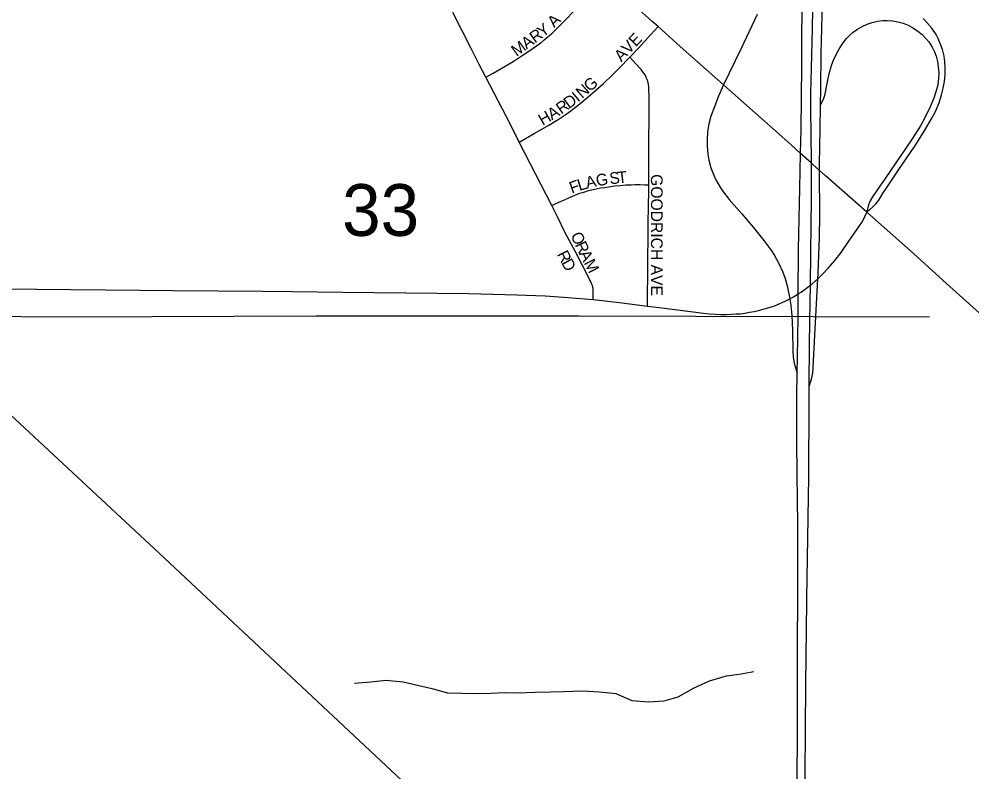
# Model space of a CAD drawing. Extents: x 1443599 to 1910620, y 1028088 to 1361369.
# Drawn here: x 1697786 to 1701854, y 1314156 to 1317372 of the extents above; entities that cross this region are included whole.
import ezdxf

# ---------------------------------------------------------------- set-up
doc = ezdxf.new("R2010")
doc.units = 0
for name, color, linetype in [('GM_X_City_Street', 7, 'Continuous'), ('GM_X_City_Street_Text', 7, 'Continuous'), ('GM_X_Interchange_Ramps', 7, 'Continuous'), ('GM_X_Interstate_Route', 7, 'Continuous'), ('GM_X_Minor_River', 7, 'Continuous'), ('GM_X_Rail_Line', 7, 'Continuous'), ('GM_X_Section_Text', 7, 'Continuous'), ('GM_X_State_Route', 7, 'Continuous')]:
    doc.layers.add(name, color=color, linetype=linetype)

msp = doc.modelspace()

# ---------------------------------------------------------------- linework, layer by layer
at = {"layer": 'GM_X_City_Street'}
for points in [[(1699779, 1317123.9), (1699811, 1317141.6), (1699861.4, 1317170.3), (1699895.6, 1317190.4), (1699909.1, 1317199.3), (1699939, 1317219.1), (1699963.3, 1317235.6), (1699995.3, 1317257.8), (1700013.6, 1317271.2), (1700028.9, 1317282.9), (1700045.7, 1317297.1), (1700060, 1317309.6), (1700074.3, 1317323), (1700085.6, 1317334.9), (1700113.1, 1317362.9), (1700160.8, 1317412.2), (1700195, 1317447.4), (1700217.7, 1317471.2), (1700261.9, 1317519.4), (1700284.4, 1317544)], [(1699779, 1317123.9), (1699751.3, 1317178.4), (1699715.5, 1317248.6), (1699638.3, 1317399.7)], [(1700393.9, 1317209.9), (1700429, 1317246.5), (1700483.3, 1317306.1), (1700514.2, 1317340)], [(1699921.1, 1316846.5), (1699985.4, 1316882.6), (1700047.7, 1316918.6), (1700087.4, 1316943.1), (1700125.7, 1316968.8), (1700173.6, 1317004.4), (1700216.4, 1317040), (1700281, 1317096.5), (1700320.2, 1317134.5), (1700347.8, 1317161.7), (1700393.9, 1317209.9)], [(1700475.1, 1316664), (1700475.5, 1316727.6), (1700475.7, 1316791.4), (1700475.7, 1316834.1), (1700475.6, 1316876.7), (1700476.1, 1316929.1), (1700476.7, 1316981.5), (1700476.4, 1317030.1), (1700474.6, 1317083.4), (1700473.9, 1317092), (1700472.4, 1317100.2), (1700470.5, 1317107.1), (1700468.4, 1317113.5), (1700465.7, 1317120.2), (1700462.9, 1317126.1), (1700459, 1317133.3), (1700454.2, 1317140.7), (1700448.4, 1317148.5), (1700441.7, 1317156.6), (1700419.4, 1317181.5), (1700393.9, 1317209.9)], [(1699921.1, 1316846.5), (1699883.8, 1316921.6), (1699779, 1317123.9)], [(1700060.6, 1316575.5), (1699921.1, 1316846.5)], [(1700060.6, 1316575.5), (1700090.6, 1316589.9), (1700117.2, 1316601.8), (1700143.2, 1316613.1), (1700162.6, 1316620.7), (1700181, 1316627.7), (1700197.7, 1316633.2), (1700217.7, 1316639.1), (1700237.7, 1316644), (1700269, 1316650.5), (1700286.9, 1316653.2), (1700302.7, 1316655.6), (1700327.9, 1316659.1), (1700352.2, 1316661.3), (1700377.1, 1316663.5), (1700399.3, 1316664.6), (1700416.8, 1316665.2), (1700436, 1316665.1), (1700457.6, 1316664.6), (1700475.1, 1316664)], [(1700469.1, 1316146.1), (1700469.5, 1316174.4), (1700471, 1316296.9), (1700472.9, 1316490.2), (1700474.3, 1316582), (1700474.4, 1316627.8), (1700475.1, 1316664)], [(1700237.5, 1316173.4), (1700237.7, 1316195.2), (1700237.8, 1316210.6), (1700237.5, 1316216.3), (1700236.9, 1316221.9), (1700235.8, 1316227), (1700234.4, 1316231.8), (1700232.5, 1316237.3), (1700230.1, 1316243), (1700217, 1316269.7), (1700162.8, 1316374.9), (1700118.4, 1316459.2), (1700085.3, 1316527.1), (1700060.6, 1316575.5)], [(1700469.1, 1316146.1), (1700519.2, 1316139.8), (1700707.9, 1316115.9), (1700732.2, 1316113.5), (1700759.9, 1316111.3), (1700782.6, 1316110.3), (1700805.5, 1316110.2), (1700827.7, 1316110.7), (1700847.7, 1316112.1), (1700865.6, 1316113.5), (1700884.9, 1316116), (1700905.1, 1316119.2), (1700925, 1316123.2), (1700943, 1316127.3), (1700963, 1316132.2), (1700982.4, 1316137.8), (1700999.4, 1316143), (1701015.5, 1316149), (1701030.9, 1316155), (1701044.9, 1316161.1), (1701060.5, 1316168.3), (1701077.5, 1316176.7), (1701092.2, 1316184.9), (1701112.9, 1316197.9), (1701125.2, 1316205.7), (1701142, 1316217.6), (1701157.3, 1316228.9), (1701164.6, 1316235), (1701171.8, 1316241), (1701186.8, 1316253.7), (1701196.4, 1316262.7), (1701215.4, 1316280.5), (1701242.4, 1316308.7), (1701269.8, 1316341), (1701295.5, 1316374.7), (1701328.9, 1316423.3), (1701374.2, 1316488.2), (1701384.2, 1316503.2), (1701389.5, 1316513.3), (1701405.9, 1316546.9)], [(1696751, 1316224.5), (1696900.7, 1316223.7), (1697005.7, 1316224.6), (1697220.1, 1316223.5), (1697461.4, 1316221.6), (1697689.8, 1316219.5), (1697862.4, 1316218), (1698006.8, 1316216.9), (1698302.3, 1316214.2), (1698443.4, 1316213.1), (1698827.5, 1316209.9), (1698952.2, 1316208.9), (1699168.1, 1316205.9), (1699438.1, 1316202.1), (1699707.3, 1316199.3), (1699910.9, 1316194.4), (1700032.4, 1316189.4), (1700130.8, 1316182.9), (1700237.5, 1316173.4)], [(1700237.5, 1316173.4), (1700349.8, 1316161.1), (1700469.1, 1316146.1)]]:
    msp.add_lwpolyline(points, dxfattribs=at)
at = {"layer": 'GM_X_Interchange_Ramps'}
for points in [[(1701160, 1315803.7), (1701169.7, 1315833.2), (1701175, 1315858.9), (1701177.2, 1315882.9), (1701183.7, 1316021), (1701196.4, 1316262.7), (1701197.6, 1316286.4), (1701203.1, 1316440.5), (1701204.6, 1316532.3), (1701204.1, 1316725.5), (1701204.1, 1316752.1), (1701206.1, 1316899.8), (1701208.2, 1317005.9), (1701209.5, 1317073.6), (1701211.1, 1317224.5), (1701216.3, 1317441)], [(1700938.2, 1317391.1), (1700868.4, 1317242.9), (1700794.3, 1317090.5)], [(1701208.2, 1317005.9), (1701220.3, 1317029.7), (1701224.6, 1317042.8), (1701228.3, 1317053.3), (1701236.1, 1317096.1), (1701240.8, 1317118.5), (1701248.4, 1317150.1), (1701256.8, 1317178), (1701263.7, 1317196.4), (1701275.9, 1317223.2), (1701290.1, 1317249.1), (1701304.6, 1317271), (1701318.9, 1317288.9), (1701332.5, 1317303.1), (1701347.3, 1317316), (1701366, 1317329.3), (1701385.9, 1317340.8), (1701406.7, 1317350.3), (1701428.4, 1317357.8), (1701450.7, 1317363), (1701473.5, 1317365.9), (1701493.2, 1317366.5), (1701516, 1317364.8), (1701538.6, 1317360.6), (1701560.6, 1317354.1), (1701581.8, 1317345.4), (1701605, 1317333.1), (1701624.1, 1317320.3), (1701642, 1317305.9), (1701658.2, 1317289.6), (1701670.6, 1317274.4), (1701684.8, 1317252.4), (1701694.6, 1317231.7), (1701701.4, 1317213.2), (1701707, 1317190.9), (1701710.9, 1317168.3), (1701712.6, 1317142.1), (1701712.1, 1317119.2), (1701708.1, 1317090), (1701700.9, 1317061.4), (1701691.5, 1317033.5), (1701676.6, 1316997), (1701656.6, 1316955.7), (1701634.2, 1316915.6), (1701598.6, 1316860.6), (1701574.9, 1316825.2), (1701484.1, 1316691.2), (1701448.5, 1316640.1), (1701429.9, 1316613), (1701420, 1316595.1), (1701413.5, 1316577.9), (1701405.9, 1316546.9)], [(1701405.9, 1316546.9), (1701429.9, 1316568.8), (1701443.6, 1316582.5), (1701457, 1316598.9), (1701473.1, 1316625.6), (1701488.5, 1316648.9), (1701542.9, 1316730.1), (1701613.1, 1316833.4), (1701653.7, 1316897.1), (1701683.3, 1316948.4), (1701698.2, 1316977.6), (1701713.8, 1317013.8), (1701725, 1317048.2), (1701732.2, 1317076.8), (1701737.2, 1317105.9), (1701740.1, 1317135.4), (1701740.6, 1317161.7), (1701738.7, 1317191.2), (1701735.2, 1317213.9), (1701728.4, 1317242.6), (1701722.1, 1317261.2), (1701710.4, 1317288.4), (1701701, 1317305.6), (1701683.1, 1317333.2), (1701662, 1317358.1), (1701646, 1317374.8)], [(1700794.3, 1317090.5), (1700772.9, 1317042.6), (1700764.8, 1317024.5), (1700755.1, 1316996.6), (1700740, 1316956.7), (1700730.9, 1316925.2), (1700725, 1316889.6), (1700723.4, 1316856.9), (1700723.8, 1316830.6), (1700727.2, 1316794.7), (1700731.8, 1316768.8), (1700740.1, 1316737.1), (1700747.8, 1316715.5), (1700761, 1316685.5), (1700780.5, 1316651.3), (1700793.4, 1316632.5), (1700817.5, 1316601.3), (1700871.6, 1316539.6), (1700920.9, 1316482.4), (1700966.3, 1316426.2), (1700995.4, 1316386.5), (1701011.3, 1316361.6), (1701029, 1316330.3), (1701046.7, 1316291.5), (1701056.7, 1316263.7), (1701066.2, 1316232.3), (1701077.5, 1316176.7), (1701081.6, 1316148.5), (1701085.5, 1316106), (1701088.1, 1316043.7), (1701089.2, 1315951.9), (1701090.9, 1315928.5), (1701095.9, 1315902), (1701108.4, 1315859.3)]]:
    msp.add_lwpolyline(points, dxfattribs=at)
at = {"layer": 'GM_X_Interstate_Route'}
for points in [[(1701169.3, 1316696.4), (1701169.1, 1316756.5), (1701169.1, 1316768.6), (1701166.5, 1316985.4), (1701166.7, 1317054.4), (1701169.3, 1317162.8), (1701173.7, 1317330.2), (1701177.9, 1317589.5), (1701179.7, 1317816), (1701179.9, 1318045.8), (1701181.4, 1318298.7), (1701182.6, 1318433.3), (1701185, 1318666.5), (1701188.5, 1318905), (1701192.7, 1319126.1), (1701195.4, 1319319.8), (1701196.9, 1319526.6), (1701196.4, 1319696.6)], [(1701107.1, 1314001.1), (1701109.5, 1314293.3), (1701109.8, 1314559.2), (1701111.5, 1315038.5), (1701110.7, 1315212.6), (1701107.9, 1315425.9), (1701106.6, 1315570.3), (1701106.8, 1315760.7), (1701108.4, 1315859.3), (1701109.5, 1315928), (1701112.1, 1316098.8), (1701112.9, 1316197.9), (1701114.4, 1316387.6), (1701119, 1316650.2), (1701122.5, 1316798.2), (1701124.8, 1316899.6), (1701128.4, 1317172.1), (1701130.1, 1317533.3)], [(1701150, 1314884.3), (1701150.2, 1314897.2), (1701157.9, 1315415.9), (1701159.8, 1315737.7), (1701160, 1315803.7), (1701160.5, 1315984), (1701163.2, 1316164.6), (1701164.6, 1316235), (1701167.3, 1316374.7), (1701169.5, 1316604.5), (1701169.3, 1316696.4)], [(1701136.2, 1313531.7), (1701138.6, 1313711.9), (1701140.8, 1313951.5), (1701142.5, 1314142), (1701145.5, 1314529.5), (1701150, 1314884.3)]]:
    msp.add_lwpolyline(points, dxfattribs=at)
at = {"layer": 'GM_X_Minor_River'}
for points in [[(1701673.9, 1316099.1), (1700177.8, 1316103.2), (1699053.2, 1316103.3), (1698004.4, 1316098.2), (1697163.5, 1316103.8), (1696326.7, 1316111.3), (1695411.7, 1316108)], [(1700922.7, 1314582.8), (1700860.6, 1314571.7), (1700804.6, 1314564.6), (1700732.4, 1314543.8), (1700663.9, 1314512.8), (1700599.4, 1314475.8), (1700539.2, 1314458.7), (1700473.2, 1314453.8), (1700403.4, 1314458.9), (1700336, 1314490.1), (1700264.2, 1314497.2), (1700192.3, 1314500.4), (1700112.4, 1314497.7), (1700056.4, 1314496.6), (1699990.5, 1314495.6), (1699914.6, 1314492.9), (1699858.6, 1314493.8), (1699800.7, 1314490.7), (1699738.7, 1314489.7), (1699616.9, 1314491.7), (1699555.2, 1314508.7), (1699493.6, 1314523.7), (1699425.9, 1314538.8), (1699354.1, 1314546), (1699288.1, 1314539), (1699218.1, 1314534.1)]]:
    msp.add_lwpolyline(points, dxfattribs=at)
at = {"layer": 'GM_X_Rail_Line'}
msp.add_lwpolyline([(1696744.3, 1316617.1), (1698385.1, 1315090.2), (1701154.9, 1312492.5), (1703396, 1310407.2), (1704083.6, 1309768.9), (1706188.7, 1307823.9), (1708668.6, 1305506.3), (1710656.1, 1303646.9), (1712569.5, 1301894.9), (1713874.3, 1300693.4), (1714236.6, 1300385.6)], dxfattribs=at)
at = {"layer": 'GM_X_State_Route'}
for points in [[(1700498.4, 1317354.2), (1700489.3, 1317362.2), (1700419.2, 1317424.7), (1700371.7, 1317467), (1700300.3, 1317530)], [(1701228, 1316704.3), (1701204.1, 1316725.5), (1701175.4, 1316750.8), (1701169.1, 1316756.5), (1701122.5, 1316798.2), (1701082.4, 1316834.1), (1700967.7, 1316937.2), (1700832.3, 1317056.6), (1700794.3, 1317090.5), (1700609.5, 1317255.3), (1700514.2, 1317340), (1700498.4, 1317354.2)], [(1701981, 1316031.3), (1701949.5, 1316059.6), (1701858.5, 1316141.2), (1701746, 1316242), (1701590.4, 1316382.9), (1701405.9, 1316546.9), (1701228, 1316704.3)]]:
    msp.add_lwpolyline(points, dxfattribs=at)

# ---------------------------------------------------------------- texts
at = {"layer": 'GM_X_City_Street_Text'}
for s, rotation, p in [('A', 45.668, (1700071.7, 1317332.6)), ('R', 36.1024, (1699988.6, 1317267)), ('Y', 38.082, (1700022.1, 1317291.5)), ('M', 36.1158, (1699910.4, 1317210)), ('A', 36.1285, (1699953.1, 1317241.1)), ('AVE', 46.3912, (1700357.9, 1317186.8)), ('G', 41.1778, (1700223.5, 1317058.8)), ('N', 41.0817, (1700190.3, 1317029.9)), ('D', 36.0969, (1700134.1, 1316986.9)), ('I', 39.7861, (1700172.5, 1317015)), ('A', 32.0969, (1700061.3, 1316938.7)), ('R', 34.9776, (1700100.8, 1316963.6)), ('H', 29.8804, (1700021.3, 1316915.7)), ('G', 8.8658, (1700253.1, 1316657.7)), ('S', 5.9661, (1700309, 1316666)), ('T', 5.9661, (1700344, 1316669.6)), ('F', 19.2733, (1700145.8, 1316625.9)), ('L', 17.0786, (1700178.5, 1316637.4)), ('A', 13.6811, (1700211.4, 1316647.5)), ('GOODRICH AVE', 270, (1700484.1, 1316709.5)), ('O', 293.7095, (1700140.2, 1316449.3)), ('R', 294.7966, (1700158.3, 1316408.1)), ('R', 297.2383, (1700081.5, 1316367.6)), ('D', 298.4641, (1700100.2, 1316331.4)), ('A', 297.2103, (1700175.9, 1316370.1)), ('M', 297.5263, (1700196.2, 1316330.7))]:
    msp.add_text(s, height=50, rotation=rotation, dxfattribs=at).set_placement(p)
at = {"layer": 'GM_X_Section_Text'}
msp.add_text('33', height=221, rotation=0, dxfattribs=at).set_placement((1699165.7, 1316445.9))

doc.saveas('drawing.dxf')
